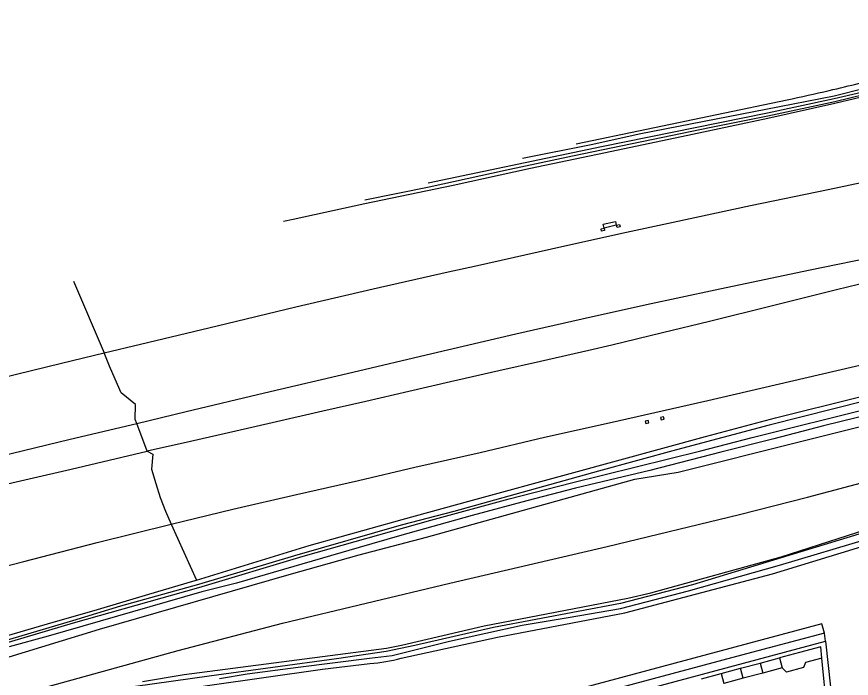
# Model space of a CAD drawing. Extents: x 158474 to 159560, y 388525 to 389605.
# Drawn here: x 159116.3 to 159327, y 389425.1 to 389592.1 of the extents above; entities that cross this region are included whole.
import ezdxf

# ---------------------------------------------------------------- set-up
doc = ezdxf.new("R2010")
doc.units = 0
for name, color, linetype in [('IMGEO_Berm_groen', 7, 'Continuous'), ('IMGEO_Fietspad_gesloten', 7, 'Continuous'), ('IMGEO_Grasland_overig', 7, 'Continuous'), ('IMGEO_Groenvoorziening', 7, 'Continuous'), ('IMGEO_Loofbos', 7, 'Continuous'), ('IMGEO_Pand', 7, 'Continuous'), ('IMGEO_Rijbaan_autosnelweg', 7, 'Continuous'), ('IMGEO_Sloot', 7, 'Continuous'), ('IMGEO_Voetpad_onverhard', 7, 'Continuous'), ('IMGEO_Voetpad_open', 7, 'Continuous'), ('IMGEO_Waterloop', 7, 'Continuous')]:
    doc.layers.add(name, color=color, linetype=linetype)

msp = doc.modelspace()

# ---------------------------------------------------------------- linework, layer by layer
at = {"layer": 'IMGEO_Berm_groen'}
for points in [[(159402.29, 389590.23), (159400.85, 389589.94), (159396.02, 389588.98), (159391.79, 389587.47), (159388.99, 389586.5), (159375.91, 389583.29), (159360.53, 389579.42), (159337.71, 389573.79), (159322.84, 389570.18), (159305.92, 389566.43), (159286.87, 389562.4), (159266.51, 389558.13), (159246.01, 389553.78), (159226.51, 389549.52), (159204.18, 389544.89), (159186.09, 389540.95), (159183.66, 389540.45)], [(159244.01, 389556.43), (159244.02, 389556.43), (159261.36, 389559.91), (159273.82, 389562.61), (159305.39, 389568.78), (159322.64, 389572.17), (159337.33, 389575.83), (159363.15, 389582.22), (159375.56, 389585.5), (159379.97, 389586.8)], [(159263.83, 389538.55), (159264.6, 389538.72), (159264.72, 389538.19), (159263.95, 389538.01), (159263.83, 389538.55)], [(159267.43, 389540.41), (159267.66, 389539.49), (159264.61, 389538.77), (159264.38, 389539.74), (159267.43, 389540.41)], [(159268.49, 389539.64), (159268.63, 389539.1), (159267.85, 389538.92), (159267.72, 389539.46), (159268.49, 389539.64)], [(159130.7, 389525.36), (159138.36, 389507.23)], [(159161.73, 389449.86), (159190.12, 389458.58), (159213.63, 389465.14), (159230.42, 389469.77), (159256.94, 389477.08), (159290.17, 389486.13), (159307.88, 389490.83), (159328.79, 389496.06), (159353.8, 389502.29), (159365.88, 389505.12), (159378.35, 389508.49), (159393.47, 389512.67), (159396.25, 389513.42), (159399.98, 389514.06), (159401.38, 389514.25), (159402.85, 389514.18)], [(159275.84, 389489.63), (159275.71, 389490.21), (159274.99, 389490.04), (159275.12, 389489.46), (159275.84, 389489.63)], [(159279.76, 389490.53), (159279.61, 389491.1), (159278.86, 389490.92), (159279, 389490.35), (159279.76, 389490.53)], [(159149.26, 389482.42), (159146.62, 389489.46)], [(159155.32, 389464.03), (159161.73, 389449.86)], [(159111.63, 389435.18), (159124.14, 389438.84), (159136.73, 389442.44), (159149.7, 389446.32), (159160.78, 389449.59), (159161.73, 389449.86)]]:
    msp.add_lwpolyline(points, dxfattribs=at)
at = {"layer": 'IMGEO_Fietspad_gesloten'}
msp.add_lwpolyline([(159257.5, 389560.01), (159310.77, 389571.11)], dxfattribs=at)
for centre, radius, start, end in [((159229.29, 389973.04), 410.01, 282.9774, 285.1966), ((158836.55, 391693.4), 2174.62, 282.59571, 282.88188)]:
    msp.add_arc(centre, radius, start, end, dxfattribs=at)
at = {"layer": 'IMGEO_Grasland_overig'}
msp.add_lwpolyline([(159148.08, 389424.31), (159158.62, 389426.05), (159209.64, 389432.71), (159213.43, 389433.46), (159234.32, 389438.31), (159270.6, 389445.28), (159276.36, 389446.69), (159309.31, 389455.72), (159359.48, 389471.92), (159381.83, 389479.7), (159381.91, 389479.73), (159385.18, 389480.96), (159388.71, 389481.4), (159392.44, 389481.18), (159395.64, 389480.3), (159398.02, 389479.15), (159400.12, 389477.57), (159404.09, 389475.45), (159411.82, 389472.49), (159412.9, 389472.2), (159416.61, 389473.35), (159419.18, 389474.78), (159419.59, 389474.89)], dxfattribs=at)
at = {"layer": 'IMGEO_Groenvoorziening'}
msp.add_lwpolyline([(159402.85, 389514.18), (159404.43, 389513.11), (159404.86, 389512.34), (159405, 389511.67), (159404.92, 389510.41), (159403.64, 389509.27), (159401.6, 389508.47), (159395.95, 389506.99), (159364.47, 389499.62), (159352.67, 389496.73), (159341.58, 389494.12), (159319.98, 389488.83), (159307.47, 389485.57), (159294.05, 389482.21), (159276.13, 389477.54), (159257.4, 389473.07), (159245.11, 389469.92), (159231.3, 389466.19), (159212.96, 389461.05), (159202.75, 389458.15), (159171.79, 389449.09), (159163.04, 389446.91), (159124.3, 389435.74), (159114.39, 389433.07)], dxfattribs=at)
at = {"layer": 'IMGEO_Loofbos'}
for points in [[(159044.69, 389409.4), (159100.13, 389426.38), (159113.31, 389430.2), (159137.19, 389437.45), (159185.08, 389451.31), (159202.74, 389456.23), (159219.75, 389460.74), (159272.31, 389475.4), (159283.32, 389477.1), (159374.6, 389500), (159398.3, 389505.78), (159405.95, 389507.3), (159406.78, 389507.68), (159407.5, 389508.25), (159419.92, 389511.84)], [(159048.04, 389398.65), (159057.98, 389401.75), (159088.44, 389411.76), (159123.89, 389422.9), (159157.1, 389432.08), (159183.42, 389439.01), (159225.61, 389449.13), (159265.34, 389458.35), (159298.73, 389466.42), (159315.89, 389470.79), (159372.32, 389485.76), (159389.38, 389489.7), (159395.9, 389491.35), (159402.18, 389493.48), (159417.92, 389499.35), (159418.99, 389500)], [(159213.4, 389430.14), (159237.68, 389435.45), (159269.84, 389441.65), (159307.06, 389451.42), (159345.85, 389463.31), (159356.45, 389467.06), (159362.7, 389469.18)], [(159320.5, 389434.42), (159320.2, 389436.51)], [(159105.38, 389402.95), (159111.99, 389407.34), (159114.47, 389408.79), (159119.54, 389411.35), (159127.95, 389414.74), (159136.99, 389417.63), (159147.99, 389420.38), (159158.5, 389422.34), (159164.49, 389423.3), (159193.51, 389427.42), (159205.45, 389428.79)]]:
    msp.add_lwpolyline(points, dxfattribs=at)
msp.add_arc((159202.12, 389472.59), 43.92, 274.3497, 284.8879, dxfattribs=at)
at = {"layer": 'IMGEO_Pand'}
for points in [[(159319.58, 389430.14), (159319.29, 389432.99), (159313.92, 389431.6), (159308.88, 389430.25)], [(159303.96, 389428.93), (159308.88, 389430.25)], [(159308.88, 389430.25), (159309.55, 389427.74)], [(159319.58, 389430.14), (159315.41, 389429.04), (159314.92, 389427.81), (159310.61, 389426.63), (159309.55, 389427.74)], [(159294.13, 389426.3), (159299.05, 389427.61)], [(159299.05, 389427.61), (159303.96, 389428.93)], [(159299.71, 389425.1), (159299.05, 389427.61)], [(159303.96, 389428.93), (159304.63, 389426.42)], [(159309.55, 389427.74), (159304.63, 389426.42)], [(159289.21, 389424.98), (159294.13, 389426.3)], [(159294.13, 389426.3), (159294.8, 389423.78)], [(159299.71, 389425.1), (159294.8, 389423.78)], [(159304.63, 389426.42), (159299.71, 389425.1)]]:
    msp.add_lwpolyline(points, dxfattribs=at)
at = {"layer": 'IMGEO_Rijbaan_autosnelweg'}
for points in [[(159138.36, 389507.23), (159147.59, 389509.46), (159166.89, 389514.11), (159186.82, 389518.84), (159206.3, 389523.39), (159225.27, 389527.72), (159231.89, 389529.19), (159254.68, 389534.32), (159270.28, 389537.75), (159282.01, 389540.26), (159301.52, 389544.49), (159321.13, 389548.5), (159340.6, 389552.62), (159356.31, 389555.98), (159375.81, 389560.21), (159395.33, 389564.52), (159414.27, 389569.27)], [(159146.62, 389489.46), (159159.07, 389492.43), (159178.87, 389497.19), (159201.16, 389502.42), (159221.13, 389507.13), (159242.27, 389512.1), (159259.07, 389515.89), (159275.3, 389519.44), (159292.66, 389523.19), (159316.21, 389528.12), (159335.07, 389532.04), (159359.05, 389537.05), (159382.68, 389542.28), (159403.77, 389547.03), (159418.67, 389550.34)], [(159419.79, 389545.47), (159415.25, 389544.43), (159395.52, 389540.04), (159376.04, 389535.59), (159357.43, 389531.29), (159337.14, 389526.5), (159323.29, 389523.14), (159306.77, 389519.08), (159291.22, 389515.18), (159279.37, 389512.29), (159266.55, 389509.23), (159260.71, 389507.88), (159248.56, 389505.09), (159238.04, 389502.68), (159225.82, 389499.97), (159215.3, 389497.51), (159204.41, 389495.01), (159193.59, 389492.52), (159180.8, 389489.6), (159171.63, 389487.5), (159160.2, 389484.88), (159149.26, 389482.42)], [(159155.32, 389464.03), (159170.85, 389467.78), (159186.97, 389471.5), (159202.56, 389475.06), (159216.78, 389478.4), (159233.27, 389482.14), (159249.58, 389485.93), (159265.86, 389489.61), (159290.8, 389495.27), (159314.98, 389500.88), (159340.01, 389506.66), (159361.96, 389511.71), (159386.87, 389517.42), (159393.18, 389518.83)], [(158859.73, 389438.09), (158859.77, 389437.97), (158862.1, 389438.57), (158879.38, 389443.1), (158898.72, 389447.92), (158919.99, 389453.25), (158937.51, 389457.63), (158953.3, 389461.58), (158973.77, 389466.74), (158993.44, 389471.63), (159012, 389476.24), (159030.11, 389480.76), (159050.18, 389485.68), (159070.03, 389490.59), (159089.86, 389495.45), (159108.64, 389500.04), (159127.66, 389504.66), (159138.36, 389507.23)], [(159146.62, 389489.46), (159146.25, 389490.44), (159146.29, 389494.18), (159142.67, 389497.16), (159141.15, 389500.62), (159139.76, 389503.92), (159138.36, 389507.23)], [(158828.26, 389410.04), (158838.21, 389412.57), (158866.82, 389419.86), (158896.46, 389427.49), (158926.9, 389435.21), (158946.04, 389439.97), (158958.93, 389443.4), (158988.86, 389450.83), (159024.09, 389459.54), (159071.3, 389471.28), (159106.18, 389479.72), (159129.78, 389485.45), (159146.62, 389489.46)], [(158829.68, 389405.27), (158837.82, 389407.3), (158861.97, 389413.28), (158886.15, 389419.27), (158912.95, 389425.94), (158941.58, 389432.89), (158969.83, 389439.8), (159002.12, 389447.57), (159032.86, 389455), (159065.15, 389462.66), (159097.06, 389470.3), (159130.07, 389477.88), (159149.26, 389482.42)], [(159149.26, 389482.42), (159150.71, 389481.64), (159150.33, 389477.89), (159151.41, 389474.31), (159152.55, 389470.72), (159153.85, 389467.32), (159155.32, 389464.03)], [(158840.31, 389369.42), (158853.45, 389375.06), (158875.46, 389383.68), (158892.8, 389390.37), (158912.9, 389397.69), (158932.02, 389404.14), (158950.89, 389410.12), (158970.21, 389415.88), (158985.53, 389420.09), (159003.33, 389424.88), (159019.8, 389429.37), (159034.36, 389433.12), (159047.64, 389436.52), (159064.94, 389440.99), (159080.89, 389445.09), (159099.01, 389449.72), (159118.11, 389454.61), (159136.67, 389459.4), (159155.32, 389464.03)]]:
    msp.add_lwpolyline(points, dxfattribs=at)
at = {"layer": 'IMGEO_Sloot'}
for points in [[(159204.23, 389545.9), (159220.42, 389549.17), (159239.58, 389553.39), (159256.63, 389556.97), (159291.6, 389564.22), (159305.95, 389567.07), (159322.85, 389570.73), (159337.6, 389574.35), (159360.46, 389580.19), (159375.9, 389584.01), (159391.48, 389588.46), (159402.34, 389591.6)], [(159402.36, 389592.14), (159391.32, 389589.05), (159375.77, 389584.48), (159337.57, 389574.83), (159322.69, 389571.44), (159305.84, 389567.81), (159263.93, 389559.32), (159220.19, 389550.12), (159220.18, 389550.12)]]:
    msp.add_lwpolyline(points, dxfattribs=at)
at = {"layer": 'IMGEO_Voetpad_onverhard'}
for points in [[(159351.29, 389468.26), (159286.93, 389448.69), (159268.74, 389443.99), (159236.65, 389437.87), (159216.79, 389433.39), (159209.6, 389431.85), (159197.08, 389430.03), (159164.87, 389425.59), (159146.3, 389422.99)], [(159167.55, 389425.04), (159174.47, 389426.21), (159187.39, 389427.9), (159205.39, 389430.14), (159211.13, 389430.85), (159225.53, 389434.5), (159243.94, 389438.46), (159255.54, 389440.45), (159268.77, 389442.72), (159285.88, 389447.19), (159308.85, 389453.63), (159331.99, 389460.56)]]:
    msp.add_lwpolyline(points, dxfattribs=at)
at = {"layer": 'IMGEO_Voetpad_open'}
for points in [[(159180.29, 389396.85), (159320.5, 389434.42)], [(159320.5, 389434.42), (159322.35, 389417.5), (159323.78, 389411.86), (159324.45, 389398)], [(159320.78, 389417.35), (159319.58, 389430.14)]]:
    msp.add_lwpolyline(points, dxfattribs=at)
at = {"layer": 'IMGEO_Waterloop'}
for points in [[(159330.55, 389495.16), (159306.28, 389488.96), (159282.83, 389482.76), (159263.18, 389477.4), (159226.65, 389467.23), (159213.39, 389463.73), (159186.43, 389456), (159162.19, 389448.73), (159142.54, 389443.28), (159130.4, 389439.59), (159072.14, 389422.32)], [(159094.09, 389428.2), (159130.64, 389439.08), (159162.33, 389448.04), (159188.65, 389455.89), (159220.83, 389465.04), (159240.66, 389470.4), (159256.4, 389474.46), (159288.97, 389482.52), (159301.96, 389485.9), (159332.32, 389493.5)], [(159320.2, 389436.51), (159319.55, 389438.84), (159152.03, 389393.86)], [(159320.2, 389436.51), (159299.28, 389430.94), (159152.64, 389391.59)]]:
    msp.add_lwpolyline(points, dxfattribs=at)

doc.saveas('drawing.dxf')
